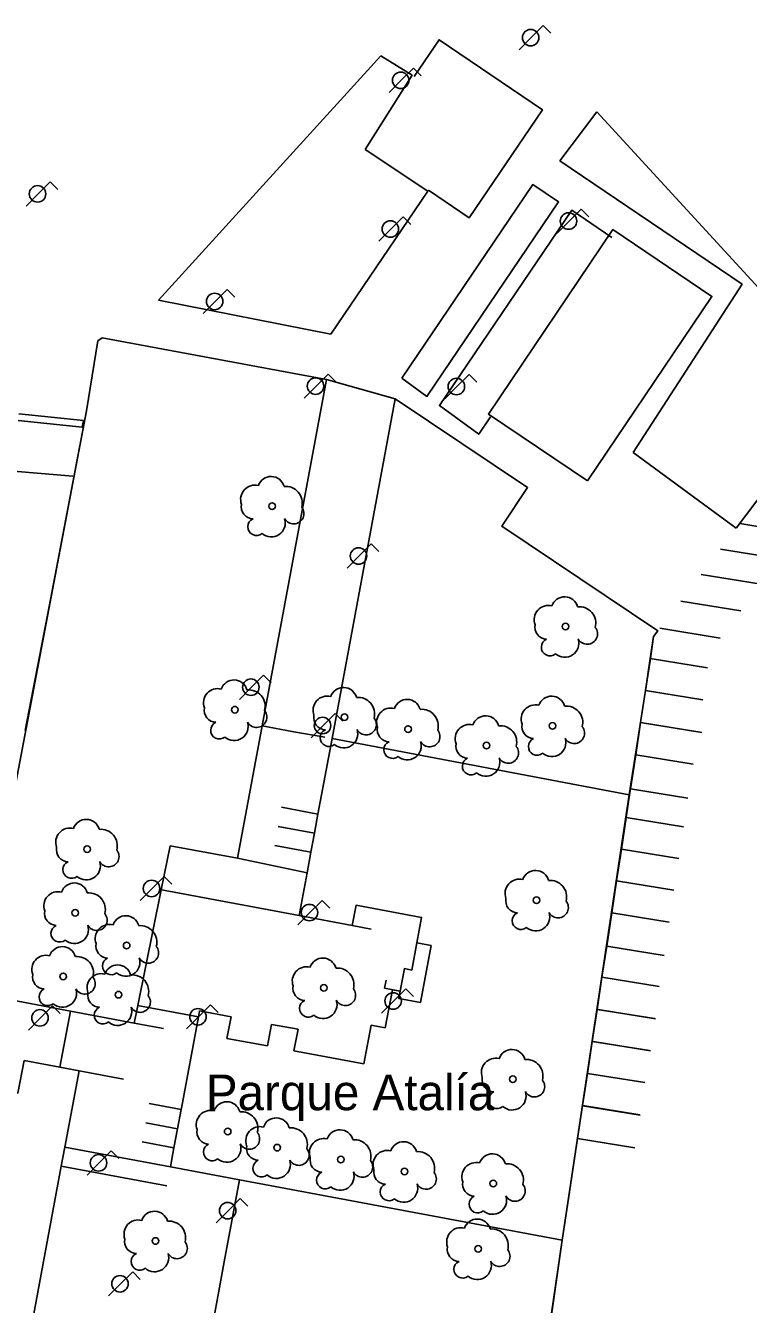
# Model space of a CAD drawing. Extents: x 282771 to 285132, y 4823109 to 4825496.
# Drawn here: x 283209.8 to 283265.6, y 4824097.3 to 4824196.1 of the extents above; entities that cross this region are included whole.
import ezdxf

# ---------------------------------------------------------------- set-up
doc = ezdxf.new("R2010")
doc.units = 0
for name, color, linetype in [('ACERA-INTERIOR', 7, 'Continuous'), ('APARCAMIENTO', 7, 'Continuous'), ('ARBOL', 7, 'Continuous'), ('FAROLA', 7, 'Continuous'), ('PARQUE-JARDIN-AREA', 7, 'Continuous'), ('PARQUE-JARDIN-TEXTO', 7, 'Continuous'), ('VALLA', 7, 'Continuous'), ('ZONA-VERDE', 7, 'Continuous')]:
    doc.layers.add(name, color=color, linetype=linetype)

msp = doc.modelspace()

# ---------------------------------------------------------------- linework, layer by layer
at = {"layer": 'ACERA-INTERIOR'}
for points in [[(283239.766, 4824192.164), (283241.694, 4824195.011), (283249.676, 4824189.607), (283244.026, 4824181.263), (283240.867, 4824183.406)], [(283238.808, 4824168.875), (283248.929, 4824183.822), (283250.925, 4824182.489), (283240.75, 4824167.462), (283238.808, 4824168.875)], [(283255.041, 4824179.74), (283251.936, 4824181.842), (283241.721, 4824166.755), (283244.754, 4824164.547), (283245.659, 4824165.884)], [(283209.177, 4824165.592), (283214.125, 4824165.102), (283214.217, 4824165.592), (283209.227, 4824166.122)], [(283208.807, 4824161.702), (283213.411, 4824161.311)], [(283228.029, 4824142.015), (283230.486, 4824141.554), (283232.879, 4824141.157)], [(283229.51, 4824135.735), (283232.339, 4824135.205)], [(283229.262, 4824134.255), (283232.065, 4824133.73)], [(283229.014, 4824132.775), (283231.791, 4824132.255)], [(283226.114, 4824131.792), (283231.495, 4824130.668)], [(283230.88, 4824127.364), (283220.118, 4824129.38)], [(283239.972, 4824125.255), (283240.341, 4824127.221), (283235.279, 4824128.169), (283234.984, 4824126.596), (283236.458, 4824126.32)], [(283239.972, 4824125.255), (283241.076, 4824125.048), (283240.253, 4824120.657), (283238.583, 4824120.97), (283238.686, 4824121.525), (283237.485, 4824121.75), (283237.604, 4824122.389)], [(283239.972, 4824125.255), (283239.581, 4824123.165), (283239.013, 4824123.271), (283238.686, 4824121.525)], [(283218.392, 4824120.436), (283223.106, 4824119.553)], [(283212.411, 4824115.664), (283213.221, 4824119.989)], [(283218.135, 4824119.069), (283220.396, 4824118.645)], [(283213.885, 4824115.388), (283217.325, 4824114.744)], [(283219.31, 4824112.846), (283221.767, 4824112.386)], [(283219.034, 4824111.372), (283221.491, 4824110.911)], [(283212.781, 4824109.49), (283220.939, 4824107.963)], [(283218.758, 4824109.897), (283221.215, 4824109.437)], [(283212.504, 4824108.016), (283220.663, 4824106.488)]]:
    msp.add_lwpolyline(points, dxfattribs=at)
at = {"layer": 'APARCAMIENTO'}
for points in [[(283269.578, 4824156.887), (283264.931, 4824157.637)], [(283268.078, 4824154.924), (283263.431, 4824155.674)], [(283266.581, 4824152.964), (283261.934, 4824153.714)], [(283265.009, 4824150.907), (283260.363, 4824151.657)], [(283263.405, 4824148.806), (283258.751, 4824149.557)], [(283262.439, 4824146.506), (283258.01, 4824147.221)], [(283262.064, 4824144.033), (283257.635, 4824144.748)], [(283261.688, 4824141.553), (283257.259, 4824142.269)], [(283261.995, 4824141.504), (283257.566, 4824142.219)], [(283261.309, 4824139.057), (283256.88, 4824139.772)], [(283260.913, 4824136.449), (283256.485, 4824137.164)], [(283260.577, 4824134.231), (283256.148, 4824134.946)], [(283260.205, 4824131.776), (283255.776, 4824132.491)], [(283259.834, 4824129.334), (283255.406, 4824130.05)], [(283259.459, 4824126.864), (283255.031, 4824127.579)], [(283259.07, 4824124.296), (283254.641, 4824125.011)], [(283258.707, 4824121.904), (283254.278, 4824122.619)], [(283258.329, 4824119.41), (283253.9, 4824120.126)], [(283258.424, 4824119.395), (283253.995, 4824120.11)], [(283257.954, 4824116.941), (283253.525, 4824117.656)], [(283258.026, 4824116.929), (283253.597, 4824117.645)], [(283257.579, 4824114.468), (283253.15, 4824115.183)], [(283257.222, 4824111.955), (283252.77, 4824112.674)], [(283257.201, 4824111.977), (283252.797, 4824112.689)], [(283256.816, 4824109.439), (283252.387, 4824110.154)]]:
    msp.add_lwpolyline(points, dxfattribs=at)
at = {"layer": 'ARBOL'}
for centre in [(283228.791, 4824158.984), (283251.466, 4824149.691), (283225.922, 4824143.269), (283234.382, 4824142.69), (283239.296, 4824141.77), (283250.462, 4824142.016), (283245.362, 4824140.5), (283214.505, 4824132.503), (283249.215, 4824128.555), (283213.585, 4824127.588), (283217.56, 4824125.06), (283212.664, 4824122.673), (283216.929, 4824121.26), (283232.783, 4824121.788), (283247.388, 4824114.726), (283225.363, 4824110.692), (283229.187, 4824109.445), (283234.101, 4824108.524), (283239.016, 4824107.604), (283245.882, 4824106.669), (283219.781, 4824102.237), (283244.706, 4824101.634)]:
    msp.add_circle(centre, 0.255, dxfattribs=at)
for centre, radius, start, end in [((283228.721, 4824160.244), 1.038, 15.64229, 161.38435), ((283227.461, 4824159.514), 1.097, 75.4318, 200.55609), ((283229.851, 4824159.244), 1.272, 345.03274, 95.79926), ((283227.351, 4824158.944), 0.935, 168.59898, 268.13236), ((283230.461, 4824158.414), 0.797, 208.96247, 38.99103), ((283227.591, 4824157.394), 0.672, 113.73673, 309.4725), ((283228.731, 4824157.694), 1.086, 228.95448, 17.92796), ((283251.396, 4824150.951), 1.038, 15.64229, 161.38435), ((283250.136, 4824150.221), 1.097, 75.4318, 200.55609), ((283252.526, 4824149.951), 1.272, 345.03274, 95.79926), ((283250.026, 4824149.651), 0.935, 168.59898, 268.13236), ((283253.136, 4824149.121), 0.797, 208.96247, 38.99103), ((283250.266, 4824148.101), 0.672, 113.73673, 309.4725), ((283251.406, 4824148.401), 1.086, 228.95448, 17.92796), ((283225.852, 4824144.529), 1.038, 15.64229, 161.38435), ((283234.312, 4824143.95), 1.038, 15.64229, 161.38435), ((283224.592, 4824143.799), 1.097, 75.4318, 200.55609), ((283226.982, 4824143.529), 1.272, 345.03274, 95.79926), ((283233.052, 4824143.22), 1.097, 75.4318, 200.55609), ((283235.442, 4824142.95), 1.272, 345.03274, 95.79926), ((283239.226, 4824143.03), 1.038, 15.64229, 161.38435), ((283250.392, 4824143.276), 1.038, 15.64229, 161.38435), ((283224.482, 4824143.229), 0.935, 168.59898, 268.13236), ((283227.592, 4824142.699), 0.797, 208.96247, 38.99103), ((283237.966, 4824142.3), 1.097, 75.4318, 200.55609), ((283240.356, 4824142.03), 1.272, 345.03274, 95.79926), ((283249.132, 4824142.546), 1.097, 75.4318, 200.55609), ((283251.522, 4824142.276), 1.272, 345.03274, 95.79926), ((283224.722, 4824141.679), 0.672, 113.73672, 309.4725), ((283225.862, 4824141.979), 1.086, 228.95447, 17.92796), ((283232.942, 4824142.65), 0.935, 168.59898, 268.13236), ((283236.052, 4824142.12), 0.797, 208.96247, 38.99103), ((283244.032, 4824141.03), 1.097, 75.4318, 200.55609), ((283245.292, 4824141.76), 1.038, 15.64229, 161.38435), ((283246.421, 4824140.76), 1.272, 345.03274, 95.79926), ((283249.022, 4824141.976), 0.935, 168.59898, 268.13236), ((283233.182, 4824141.1), 0.672, 113.73673, 309.4725), ((283234.322, 4824141.4), 1.086, 228.95448, 17.92796), ((283237.856, 4824141.73), 0.935, 168.59898, 268.13236), ((283240.966, 4824141.2), 0.797, 208.96247, 38.99103), ((283249.262, 4824140.426), 0.672, 113.73673, 309.4725), ((283250.402, 4824140.726), 1.086, 228.95448, 17.92796), ((283252.132, 4824141.446), 0.797, 208.96247, 38.99103), ((283238.096, 4824140.18), 0.672, 113.73673, 309.4725), ((283239.236, 4824140.48), 1.086, 228.95448, 17.92796), ((283243.922, 4824140.46), 0.935, 168.59898, 268.13236), ((283247.031, 4824139.93), 0.797, 208.96247, 38.99103), ((283244.162, 4824138.91), 0.672, 113.73673, 309.4725), ((283245.302, 4824139.21), 1.086, 228.95448, 17.92796), ((283213.175, 4824133.033), 1.097, 75.4318, 200.55609), ((283214.435, 4824133.763), 1.038, 15.64229, 161.38435), ((283215.565, 4824132.763), 1.272, 345.03274, 95.79925), ((283213.065, 4824132.463), 0.935, 168.59898, 268.13236), ((283216.175, 4824131.933), 0.797, 208.96247, 38.99103), ((283213.305, 4824130.913), 0.672, 113.73672, 309.4725), ((283214.445, 4824131.213), 1.086, 228.95447, 17.92796), ((283247.885, 4824129.085), 1.097, 75.4318, 200.55609), ((283249.145, 4824129.815), 1.038, 15.64229, 161.38435), ((283212.255, 4824128.118), 1.097, 75.4318, 200.55609), ((283213.515, 4824128.848), 1.038, 15.64229, 161.38435), ((283250.275, 4824128.815), 1.272, 345.03274, 95.79926), ((283214.645, 4824127.848), 1.272, 345.03274, 95.79925), ((283247.775, 4824128.515), 0.935, 168.59898, 268.13236), ((283250.885, 4824127.985), 0.797, 208.96247, 38.99103), ((283212.145, 4824127.548), 0.935, 168.59898, 268.13236), ((283215.255, 4824127.018), 0.797, 208.96247, 38.99103), ((283217.49, 4824126.32), 1.038, 15.64229, 161.38435), ((283248.015, 4824126.965), 0.672, 113.73673, 309.4725), ((283249.155, 4824127.265), 1.086, 228.95448, 17.92796), ((283212.385, 4824125.998), 0.672, 113.73672, 309.4725), ((283213.525, 4824126.298), 1.086, 228.95447, 17.92796), ((283216.23, 4824125.59), 1.097, 75.4318, 200.55609), ((283218.62, 4824125.32), 1.272, 345.03274, 95.79925), ((283211.334, 4824123.203), 1.097, 75.4318, 200.55609), ((283212.594, 4824123.933), 1.038, 15.64229, 161.38435), ((283216.12, 4824125.02), 0.935, 168.59898, 268.13236), ((283219.23, 4824124.49), 0.797, 208.96247, 38.99103), ((283213.724, 4824122.933), 1.272, 345.03274, 95.79925), ((283216.36, 4824123.47), 0.672, 113.73672, 309.4725), ((283216.859, 4824122.52), 1.038, 15.64229, 161.38435), ((283217.5, 4824123.77), 1.086, 228.95447, 17.92796), ((283231.453, 4824122.318), 1.097, 75.4318, 200.55609), ((283232.713, 4824123.048), 1.038, 15.64229, 161.38435), ((283233.843, 4824122.048), 1.272, 345.03274, 95.79926), ((283211.224, 4824122.633), 0.935, 168.59898, 268.13236), ((283214.334, 4824122.103), 0.797, 208.96247, 38.99103), ((283215.599, 4824121.79), 1.097, 75.4318, 200.55609), ((283217.989, 4824121.52), 1.272, 345.03274, 95.79925), ((283211.464, 4824121.083), 0.672, 113.73672, 309.4725), ((283212.604, 4824121.383), 1.086, 228.95447, 17.92796), ((283215.489, 4824121.22), 0.935, 168.59898, 268.13236), ((283231.343, 4824121.748), 0.935, 168.59898, 268.13236), ((283234.453, 4824121.218), 0.797, 208.96247, 38.99103), ((283215.729, 4824119.67), 0.672, 113.73672, 309.4725), ((283216.869, 4824119.97), 1.086, 228.95447, 17.92796), ((283218.599, 4824120.69), 0.797, 208.96247, 38.99103), ((283231.583, 4824120.198), 0.672, 113.73673, 309.4725), ((283232.723, 4824120.498), 1.086, 228.95448, 17.92796), ((283246.058, 4824115.256), 1.097, 75.4318, 200.55609), ((283247.318, 4824115.986), 1.038, 15.64229, 161.38435), ((283248.448, 4824114.986), 1.272, 345.03274, 95.79926), ((283245.948, 4824114.686), 0.935, 168.59898, 268.13236), ((283249.058, 4824114.156), 0.797, 208.96247, 38.99103), ((283246.188, 4824113.136), 0.672, 113.73673, 309.4725), ((283247.328, 4824113.436), 1.086, 228.95448, 17.92796), ((283225.293, 4824111.952), 1.038, 15.64229, 161.38435), ((283224.033, 4824111.222), 1.097, 75.4318, 200.55609), ((283226.423, 4824110.952), 1.272, 345.03274, 95.79926), ((283229.117, 4824110.705), 1.038, 15.64229, 161.38435), ((283223.923, 4824110.652), 0.935, 168.59898, 268.13236), ((283227.033, 4824110.122), 0.797, 208.96247, 38.99103), ((283227.857, 4824109.975), 1.097, 75.4318, 200.55609), ((283230.247, 4824109.705), 1.272, 345.03274, 95.79926), ((283234.031, 4824109.784), 1.038, 15.64229, 161.38435), ((283224.163, 4824109.102), 0.672, 113.73672, 309.4725), ((283225.303, 4824109.402), 1.086, 228.95447, 17.92796), ((283227.747, 4824109.405), 0.935, 168.59898, 268.13236), ((283232.771, 4824109.054), 1.097, 75.4318, 200.55609), ((283235.161, 4824108.784), 1.272, 345.03274, 95.79926), ((283238.946, 4824108.864), 1.038, 15.64229, 161.38435), ((283227.987, 4824107.855), 0.672, 113.73672, 309.4725), ((283229.127, 4824108.155), 1.086, 228.95447, 17.92796), ((283230.857, 4824108.875), 0.797, 208.96247, 38.99103), ((283232.661, 4824108.484), 0.935, 168.59898, 268.13236), ((283235.771, 4824107.954), 0.797, 208.96247, 38.99103), ((283237.686, 4824108.134), 1.097, 75.4318, 200.55609), ((283240.076, 4824107.864), 1.272, 345.03274, 95.79926), ((283245.812, 4824107.929), 1.038, 15.64229, 161.38435), ((283232.901, 4824106.934), 0.672, 113.73673, 309.4725), ((283234.041, 4824107.234), 1.086, 228.95448, 17.92796), ((283237.576, 4824107.564), 0.935, 168.59898, 268.13236), ((283240.686, 4824107.034), 0.797, 208.96247, 38.99103), ((283244.552, 4824107.199), 1.097, 75.4318, 200.55609), ((283246.942, 4824106.929), 1.272, 345.03274, 95.79926), ((283237.816, 4824106.014), 0.672, 113.73673, 309.4725), ((283238.956, 4824106.314), 1.086, 228.95448, 17.92796), ((283244.442, 4824106.629), 0.935, 168.59898, 268.13236), ((283247.552, 4824106.099), 0.797, 208.96247, 38.99103), ((283244.682, 4824105.079), 0.672, 113.73673, 309.4725), ((283245.822, 4824105.379), 1.086, 228.95448, 17.92796), ((283219.711, 4824103.497), 1.038, 15.64229, 161.38435), ((283218.451, 4824102.767), 1.097, 75.4318, 200.55609), ((283220.841, 4824102.497), 1.272, 345.03274, 95.79925), ((283244.636, 4824102.894), 1.038, 15.64229, 161.38435), ((283243.376, 4824102.164), 1.097, 75.4318, 200.55609), ((283245.766, 4824101.894), 1.272, 345.03274, 95.79926), ((283218.341, 4824102.197), 0.935, 168.59898, 268.13236), ((283221.451, 4824101.667), 0.797, 208.96247, 38.99103), ((283243.266, 4824101.594), 0.935, 168.59898, 268.13236), ((283246.376, 4824101.064), 0.797, 208.96247, 38.99103), ((283218.581, 4824100.647), 0.672, 113.73672, 309.4725), ((283219.721, 4824100.947), 1.086, 228.95447, 17.92796), ((283243.506, 4824100.044), 0.672, 113.73673, 309.4725), ((283244.646, 4824100.344), 1.086, 228.95448, 17.92796)]:
    msp.add_arc(centre, radius, start, end, dxfattribs=at)
at = {"layer": 'FAROLA'}
for p, q in [((283249.746, 4824196.105), (283248.806, 4824195.175)), ((283250.336, 4824195.515), (283249.746, 4824196.105)), ((283248.806, 4824195.175), (283247.876, 4824194.235)), ((283239.711, 4824192.81), (283238.771, 4824191.88)), ((283240.301, 4824192.22), (283239.711, 4824192.81)), ((283238.771, 4824191.88), (283237.841, 4824190.94)), ((283211.659, 4824184.039), (283210.719, 4824183.109)), ((283212.249, 4824183.449), (283211.659, 4824184.039)), ((283210.719, 4824183.109), (283209.789, 4824182.169)), ((283252.674, 4824181.936), (283251.734, 4824181.006)), ((283253.264, 4824181.346), (283252.674, 4824181.936)), ((283238.913, 4824181.322), (283237.973, 4824180.392)), ((283239.503, 4824180.732), (283238.913, 4824181.322)), ((283251.734, 4824181.006), (283250.804, 4824180.066)), ((283237.973, 4824180.392), (283237.043, 4824179.452)), ((283225.336, 4824175.731), (283224.396, 4824174.801)), ((283225.926, 4824175.141), (283225.336, 4824175.731)), ((283224.396, 4824174.801), (283223.466, 4824173.861)), ((283233.131, 4824169.191), (283232.191, 4824168.261)), ((283233.721, 4824168.601), (283233.131, 4824169.191)), ((283244.012, 4824169.158), (283243.072, 4824168.228)), ((283244.602, 4824168.568), (283244.012, 4824169.158)), ((283232.191, 4824168.261), (283231.261, 4824167.321)), ((283243.072, 4824168.228), (283242.142, 4824167.288)), ((283236.455, 4824156.073), (283235.515, 4824155.143)), ((283237.045, 4824155.483), (283236.455, 4824156.073)), ((283235.515, 4824155.143), (283234.585, 4824154.203)), ((283227.197, 4824145.005), (283226.267, 4824144.065)), ((283228.137, 4824145.935), (283227.197, 4824145.005)), ((283228.727, 4824145.345), (283228.137, 4824145.935)), ((283232.73, 4824142.045), (283231.8, 4824141.105)), ((283233.67, 4824142.975), (283232.73, 4824142.045)), ((283234.26, 4824142.385), (283233.67, 4824142.975)), ((283220.463, 4824130.392), (283219.523, 4824129.462)), ((283221.053, 4824129.802), (283220.463, 4824130.392)), ((283219.523, 4824129.462), (283218.593, 4824128.522)), ((283232.66, 4824128.53), (283231.72, 4824127.6)), ((283233.25, 4824127.94), (283232.66, 4824128.53)), ((283231.72, 4824127.6), (283230.79, 4824126.66)), ((283239.126, 4824121.703), (283238.186, 4824120.773)), ((283239.716, 4824121.113), (283239.126, 4824121.703)), ((283211.841, 4824120.396), (283210.901, 4824119.466)), ((283212.431, 4824119.806), (283211.841, 4824120.396)), ((283224.046, 4824120.483), (283223.106, 4824119.553)), ((283224.636, 4824119.893), (283224.046, 4824120.483)), ((283238.186, 4824120.773), (283237.256, 4824119.833)), ((283210.901, 4824119.466), (283209.971, 4824118.526)), ((283223.106, 4824119.553), (283222.176, 4824118.613)), ((283216.367, 4824109.2), (283215.427, 4824108.27)), ((283216.957, 4824108.61), (283216.367, 4824109.2)), ((283215.427, 4824108.27), (283214.497, 4824107.33)), ((283226.34, 4824105.506), (283225.4, 4824104.576)), ((283226.93, 4824104.916), (283226.34, 4824105.506)), ((283225.4, 4824104.576), (283224.47, 4824103.636)), ((283218.025, 4824099.862), (283217.086, 4824098.932)), ((283218.615, 4824099.272), (283218.025, 4824099.862)), ((283217.086, 4824098.932), (283216.156, 4824097.992))]:
    msp.add_line(p, q, dxfattribs=at)
for centre in [(283248.766, 4824195.175), (283238.731, 4824191.88), (283210.679, 4824183.109), (283251.694, 4824181.006), (283237.933, 4824180.392), (283224.356, 4824174.801), (283232.151, 4824168.261), (283243.032, 4824168.228), (283235.475, 4824155.143), (283227.157, 4824145.005), (283232.69, 4824142.045), (283219.483, 4824129.462), (283231.68, 4824127.6), (283238.146, 4824120.773), (283210.861, 4824119.466), (283223.066, 4824119.553), (283215.387, 4824108.27), (283225.36, 4824104.576), (283217.046, 4824098.932)]:
    msp.add_circle(centre, 0.637, dxfattribs=at)
at = {"layer": 'PARQUE-JARDIN-AREA'}
msp.add_lwpolyline([(283193.26, 4824054.241), (283204.605, 4824114.511), (283205.893, 4824121.361), (283214.453, 4824166.357), (283215.322, 4824171.748), (283215.676, 4824171.985), (283232.994, 4824168.762), (283238.307, 4824167.273), (283248.525, 4824160.424), (283246.529, 4824157.446), (283258.602, 4824149.352), (283258.267, 4824148.914), (283258.017, 4824147.232), (283256.375, 4824136.706), (283251.209, 4824102.294), (283247.016, 4824073.561), (283240.296, 4824071.16), (283200.766, 4824056.93)], close=True, dxfattribs=at)
at = {"layer": 'VALLA'}
msp.add_lwpolyline([(283253.163, 4824160.939), (283262.768, 4824175.187), (283255.11, 4824180.349), (283245.506, 4824166.102), (283253.163, 4824160.939)], dxfattribs=at)
at = {"layer": 'ZONA-VERDE'}
for p, q in [((283220.032, 4824174.898), (283237.194, 4824193.777)), ((283237.194, 4824193.777), (283239.605, 4824192.275)), ((283239.605, 4824192.275), (283235.98, 4824186.534)), ((283251.016, 4824185.664), (283253.874, 4824189.434)), ((283253.874, 4824189.434), (283273.103, 4824168.518)), ((283235.98, 4824186.534), (283240.822, 4824183.306)), ((283265.103, 4824176.135), (283251.016, 4824185.664)), ((283240.822, 4824183.306), (283233.343, 4824172.28)), ((283256.676, 4824163.136), (283265.103, 4824176.135)), ((283233.343, 4824172.28), (283220.032, 4824174.898)), ((283214.453, 4824166.357), (283215.322, 4824171.748)), ((283215.322, 4824171.748), (283215.676, 4824171.985)), ((283215.676, 4824171.985), (283232.994, 4824168.762)), ((283232.994, 4824168.762), (283228.017, 4824142.017)), ((283273.103, 4824168.518), (283264.649, 4824157.28)), ((283233.428, 4824141.053), (283238.307, 4824167.273)), ((283238.307, 4824167.273), (283248.525, 4824160.424)), ((283211.612, 4824151.361), (283214.453, 4824166.357)), ((283264.649, 4824157.28), (283256.676, 4824163.136)), ((283248.525, 4824160.424), (283246.529, 4824157.446)), ((283246.529, 4824157.446), (283258.602, 4824149.352)), ((283264.649, 4824157.28), (283264.649, 4824157.28)), ((283264.649, 4824157.28), (283264.649, 4824157.28)), ((283209.714, 4824141.664), (283211.612, 4824151.361)), ((283258.602, 4824149.352), (283258.267, 4824148.914)), ((283258.267, 4824148.914), (283258.01, 4824147.221)), ((283258.01, 4824147.221), (283257.635, 4824144.748)), ((283257.635, 4824144.748), (283257.259, 4824142.269)), ((283228.017, 4824142.017), (283226.114, 4824131.792)), ((283257.259, 4824142.269), (283256.88, 4824139.772)), ((283232.34, 4824135.205), (283233.428, 4824141.053)), ((283233.428, 4824141.053), (283256.375, 4824136.706)), ((283256.375, 4824136.706), (283233.428, 4824141.053)), ((283256.88, 4824139.772), (283256.485, 4824137.164)), ((283256.485, 4824137.164), (283256.414, 4824136.7)), ((283256.414, 4824136.7), (283256.148, 4824134.946)), ((283256.375, 4824136.706), (283256.414, 4824136.7)), ((283256.414, 4824136.7), (283256.375, 4824136.706)), ((283232.065, 4824133.73), (283232.34, 4824135.205)), ((283256.148, 4824134.946), (283255.776, 4824132.491)), ((283231.791, 4824132.255), (283232.065, 4824133.73)), ((283220.914, 4824132.766), (283220.223, 4824129.36)), ((283226.114, 4824131.792), (283220.914, 4824132.766)), ((283231.495, 4824130.668), (283231.791, 4824132.255)), ((283255.776, 4824132.491), (283255.406, 4824130.05)), ((283230.88, 4824127.364), (283231.495, 4824130.668)), ((283220.223, 4824129.36), (283218.412, 4824120.432)), ((283255.406, 4824130.05), (283255.031, 4824127.579)), ((283234.984, 4824126.596), (283230.88, 4824127.364)), ((283235.279, 4824128.169), (283234.984, 4824126.596)), ((283240.341, 4824127.221), (283235.279, 4824128.169)), ((283239.972, 4824125.255), (283240.341, 4824127.221)), ((283255.031, 4824127.579), (283254.641, 4824125.011)), ((283241.076, 4824125.048), (283239.972, 4824125.255)), ((283240.253, 4824120.657), (283241.076, 4824125.048)), ((283254.641, 4824125.011), (283254.278, 4824122.619)), ((283254.278, 4824122.619), (283253.9, 4824120.126)), ((283213.221, 4824119.989), (283205.893, 4824121.361)), ((283237.537, 4824118.708), (283238.086, 4824121.638)), ((283238.086, 4824121.638), (283238.686, 4824121.525)), ((283238.686, 4824121.525), (283238.583, 4824120.97)), ((283218.412, 4824120.432), (283218.135, 4824119.069)), ((283218.412, 4824120.432), (283218.391, 4824120.436)), ((283218.391, 4824120.436), (283218.412, 4824120.432)), ((283238.583, 4824120.97), (283240.253, 4824120.657)), ((283218.135, 4824119.069), (283213.221, 4824119.989)), ((283221.786, 4824112.484), (283223.106, 4824119.553)), ((283223.106, 4824119.553), (283223.192, 4824120.01)), ((283223.192, 4824120.01), (283225.621, 4824119.555)), ((283225.621, 4824119.555), (283225.308, 4824117.887)), ((283253.9, 4824120.126), (283253.525, 4824117.656)), ((283228.443, 4824117.3), (283228.756, 4824118.968)), ((283228.756, 4824118.968), (283230.796, 4824118.586)), ((283230.796, 4824118.586), (283230.483, 4824116.918)), ((283235.882, 4824115.907), (283236.445, 4824118.913)), ((283236.445, 4824118.913), (283237.537, 4824118.708)), ((283225.308, 4824117.887), (283228.443, 4824117.3)), ((283253.525, 4824117.656), (283253.15, 4824115.183)), ((283230.483, 4824116.918), (283235.882, 4824115.907)), ((283253.15, 4824115.183), (283252.772, 4824112.692)), ((283221.491, 4824110.911), (283221.767, 4824112.386)), ((283221.767, 4824112.386), (283221.786, 4824112.484)), ((283252.772, 4824112.692), (283252.387, 4824110.154)), ((283221.215, 4824109.437), (283221.491, 4824110.911)), ((283220.939, 4824107.963), (283221.215, 4824109.437)), ((283252.387, 4824110.154), (283251.556, 4824104.677)), ((283226.283, 4824106.962), (283220.939, 4824107.963)), ((283225.101, 4824100.619), (283226.283, 4824106.962)), ((283251.199, 4824102.296), (283226.283, 4824106.962)), ((283226.283, 4824106.962), (283251.199, 4824102.296)), ((283251.556, 4824104.677), (283251.209, 4824102.294)), ((283251.209, 4824102.294), (283247.027, 4824073.573)), ((283251.209, 4824102.294), (283251.199, 4824102.296)), ((283251.199, 4824102.296), (283251.209, 4824102.294)), ((283224.734, 4824098.653), (283225.101, 4824100.619)), ((283224.367, 4824096.683), (283224.734, 4824098.653))]:
    msp.add_line(p, q, dxfattribs=at)
msp.add_lwpolyline([(283209.633, 4824116.18), (283209.164, 4824113.662), (283204.605, 4824114.511), (283194.492, 4824060.141), (283194.362, 4824060.095), (283193.262, 4824054.237), (283215.094, 4824062.092), (283218.62, 4824080.913), (283223.956, 4824079.914), (283224.048, 4824080.405), (283224.324, 4824081.88), (283225.142, 4824086.246), (283219.299, 4824087.256), (283219.851, 4824090.203), (283218.373, 4824090.462), (283216.896, 4824090.721), (283215.319, 4824090.997), (283211.478, 4824091.67), (283209.533, 4824092.032), (283212.511, 4824108.015), (283212.786, 4824109.49), (283213.885, 4824115.388), (283212.41, 4824115.663), (283209.633, 4824116.18)], dxfattribs=at)

# ---------------------------------------------------------------- texts
at = {"layer": 'PARQUE-JARDIN-TEXTO'}
msp.add_text('Parque Atalía', height=2.75, rotation=0.00004, dxfattribs=at).set_placement((283223.677, 4824112.337))

doc.saveas('drawing.dxf')
